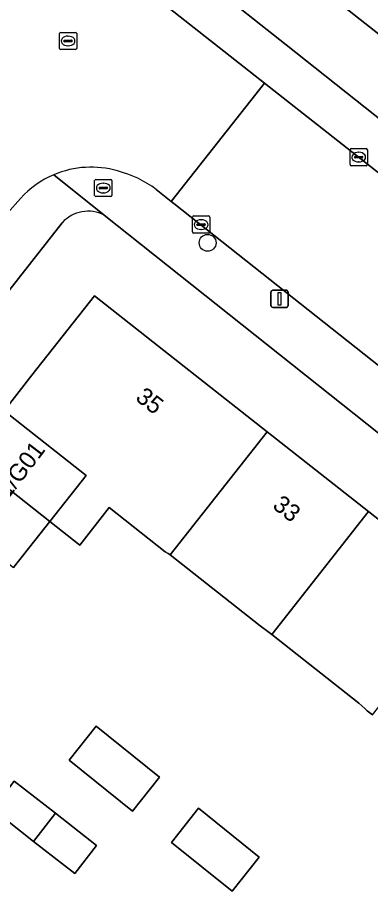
# Model space of a CAD drawing. Extents: x 159217 to 160349, y 381246 to 382172.
# Drawn here: x 160144.2 to 160164.6, y 381881.2 to 381931.9 of the extents above; entities that cross this region are included whole.
import ezdxf

# ---------------------------------------------------------------- set-up
doc = ezdxf.new("R2010")
doc.units = 0
for name, color, linetype in [('IMGEO_Boom', 7, 'Continuous'), ('IMGEO_Brandkraan', 7, 'Continuous'), ('IMGEO_Erf', 7, 'Continuous'), ('IMGEO_Kolk', 7, 'Continuous'), ('IMGEO_Lichtmast', 7, 'Continuous'), ('IMGEO_Pand', 7, 'Continuous'), ('IMGEO_Pand_nummerreeks', 7, 'Continuous'), ('IMGEO_Parkeervlak_open', 7, 'Continuous'), ('IMGEO_Rijbaan_lokaal_gesloten', 7, 'Continuous'), ('IMGEO_Rioolput', 7, 'Continuous'), ('IMGEO_Voetpad_open', 7, 'Continuous')]:
    doc.layers.add(name, color=color, linetype=linetype)

msp = doc.modelspace()

# ---------------------------------------------------------------- linework, layer by layer
at = {"layer": 'IMGEO_Boom'}
msp.add_circle((160155.178, 381918.837), 0.489, dxfattribs=at)
at = {"layer": 'IMGEO_Brandkraan'}
for p, q in [((160148.638, 381921.583), (160148.638, 381922.435)), ((160148.713, 381922.509), (160149.565, 381922.509)), ((160149.639, 381922.435), (160149.639, 381921.583)), ((160148.897, 381922.003), (160148.897, 381922.015)), ((160149.335, 381921.966), (160148.937, 381921.966)), ((160148.94, 381922.052), (160149.338, 381922.052)), ((160149.126, 381922.289), (160149.151, 381922.289)), ((160149.381, 381922.015), (160149.381, 381922.003)), ((160149.565, 381921.509), (160148.713, 381921.509)), ((160149.149, 381921.729), (160149.124, 381921.729))]:
    msp.add_line(p, q, dxfattribs=at)
for points in [[(160148.638, 381921.583), (160148.638, 381922.435)], [(160148.713, 381922.509), (160149.565, 381922.509)], [(160149.639, 381922.435), (160149.639, 381921.583)], [(160149.565, 381921.509), (160148.713, 381921.509)]]:
    msp.add_lwpolyline(points, dxfattribs=at)
for centre, radius, start, end in [((160148.715, 381922.433), 0.0765, 91.552, 178.448), ((160148.715, 381922.433), 0.0765, 91.552, 178.448), ((160149.563, 381922.433), 0.0765, 1.552, 88.448), ((160149.563, 381922.433), 0.0765, 1.552, 88.448), ((160148.937, 381922.012), 0.0403, 85.8775, 175.7526), ((160148.934, 381922.002), 0.0366, 178.938, 274.7102), ((160149.338, 381922.009), 0.043, 264.8664, 352.4533), ((160149.342, 381922.014), 0.0386, 1.7309, 96.639), ((160148.715, 381921.585), 0.0765, 181.552, 268.448), ((160148.715, 381921.585), 0.0765, 181.552, 268.448), ((160149.563, 381921.585), 0.0765, 271.552, 358.448), ((160149.563, 381921.585), 0.0765, 271.552, 358.448)]:
    msp.add_arc(centre, radius, start, end, dxfattribs=at)
for centre, major_axis, ratio, start_param, end_param in [((160149.125, 381922.009), (-0.387, 0.002), 0.722429, 4.712389, 7.853982), ((160149.15, 381922.009), (-0.39, 0.002), 0.717154, 1.570796, 4.712389)]:
    msp.add_ellipse(centre, major_axis=major_axis, ratio=ratio, start_param=start_param, end_param=end_param, dxfattribs=at)
at = {"layer": 'IMGEO_Erf'}
for points in [[(160120.164, 381966.268), (160212.178, 381893.858)], [(160212.631, 381870.524), (160193.459, 381885.263), (160149.197, 381920.443)], [(160146.756, 381920.002), (160132.127, 381901.365), (160128.859, 381897.542), (160125.439, 381893.854), (160113.448, 381881.888), (160122.049, 381873.351)], [(160143.392, 381909.116), (160145.008, 381911.169), (160148.627, 381915.766), (160152.634, 381912.611), (160158.621, 381907.897), (160164.49, 381903.277), (160170.358, 381898.657)], [(160164.724, 381891.501), (160164.412, 381891.746), (160164.282, 381891.866), (160163.933, 381892.186), (160158.887, 381896.159), (160158.737, 381896.277), (160158.215, 381896.661), (160153.004, 381900.763), (160152.89, 381900.853), (160152.718, 381900.955), (160149.48, 381903.504), (160147.774, 381901.338), (160146.045, 381902.7), (160143.948, 381900.036)]]:
    msp.add_lwpolyline(points, dxfattribs=at)
for points in [[(160147.16, 381888.884), (160148.734, 381890.844), (160152.391, 381887.907), (160150.837, 381885.932)], [(160142.715, 381886.038), (160143.985, 381887.665), (160146.368, 381885.806), (160148.752, 381883.946), (160147.483, 381882.319), (160145.099, 381884.178)], [(160153.086, 381884.126), (160154.64, 381886.101), (160158.167, 381883.269), (160156.593, 381881.309)]]:
    msp.add_lwpolyline(points, close=True, dxfattribs=at)
msp.add_arc((160148.267, 381918.614), 2.052, 63.0564, 137.4252, dxfattribs=at)
at = {"layer": 'IMGEO_Kolk'}
for p, q in [((160163.423, 381923.372), (160163.423, 381924.224)), ((160163.498, 381924.298), (160164.35, 381924.298)), ((160163.725, 381923.841), (160164.123, 381923.841)), ((160163.911, 381924.078), (160163.936, 381924.078)), ((160164.424, 381924.224), (160164.424, 381923.372)), ((160163.682, 381923.792), (160163.682, 381923.804)), ((160164.12, 381923.755), (160163.722, 381923.755)), ((160163.934, 381923.518), (160163.909, 381923.518)), ((160164.166, 381923.804), (160164.166, 381923.792)), ((160164.35, 381923.298), (160163.498, 381923.298)), ((160154.3, 381919.463), (160154.3, 381920.315)), ((160154.375, 381920.389), (160155.227, 381920.389)), ((160155.301, 381920.315), (160155.301, 381919.463)), ((160154.559, 381919.883), (160154.559, 381919.895)), ((160154.997, 381919.846), (160154.599, 381919.846)), ((160154.602, 381919.932), (160155, 381919.932)), ((160154.788, 381920.169), (160154.813, 381920.169)), ((160155.043, 381919.895), (160155.043, 381919.883)), ((160155.227, 381919.389), (160154.375, 381919.389)), ((160154.811, 381919.609), (160154.786, 381919.609))]:
    msp.add_line(p, q, dxfattribs=at)
for points in [[(160163.423, 381923.372), (160163.423, 381924.224)], [(160163.498, 381924.298), (160164.35, 381924.298)], [(160164.424, 381924.224), (160164.424, 381923.372)], [(160164.35, 381923.298), (160163.498, 381923.298)], [(160154.3, 381919.463), (160154.3, 381920.315)], [(160154.375, 381920.389), (160155.227, 381920.389)], [(160155.301, 381920.315), (160155.301, 381919.463)], [(160155.227, 381919.389), (160154.375, 381919.389)]]:
    msp.add_lwpolyline(points, dxfattribs=at)
for centre, radius, start, end in [((160163.5, 381924.222), 0.0765, 91.552, 178.448), ((160163.5, 381924.222), 0.0765, 91.552, 178.448), ((160163.722, 381923.801), 0.0403, 85.8775, 175.7526), ((160164.127, 381923.803), 0.0386, 1.7309, 96.639), ((160164.348, 381924.222), 0.0765, 1.552, 88.448), ((160164.348, 381924.222), 0.0765, 1.552, 88.448), ((160163.5, 381923.374), 0.0765, 181.552, 268.448), ((160163.5, 381923.374), 0.0765, 181.552, 268.448), ((160163.719, 381923.791), 0.0366, 178.938, 274.7102), ((160164.123, 381923.798), 0.043, 264.8664, 352.4533), ((160164.348, 381923.374), 0.0765, 271.552, 358.448), ((160164.348, 381923.374), 0.0765, 271.552, 358.448), ((160154.377, 381920.313), 0.0765, 91.552, 178.448), ((160154.377, 381920.313), 0.0765, 91.552, 178.448), ((160155.225, 381920.313), 0.0765, 1.552, 88.448), ((160155.225, 381920.313), 0.0765, 1.552, 88.448), ((160154.599, 381919.892), 0.0403, 85.8775, 175.7526), ((160154.596, 381919.882), 0.0366, 178.938, 274.7102), ((160155, 381919.889), 0.043, 264.8664, 352.4533), ((160155.004, 381919.894), 0.0386, 1.7309, 96.639), ((160154.377, 381919.465), 0.0765, 181.552, 268.448), ((160154.377, 381919.465), 0.0765, 181.552, 268.448), ((160155.225, 381919.465), 0.0765, 271.552, 358.448), ((160155.225, 381919.465), 0.0765, 271.552, 358.448)]:
    msp.add_arc(centre, radius, start, end, dxfattribs=at)
for centre, major_axis, ratio, start_param, end_param in [((160163.91, 381923.798), (-0.387, 0.002), 0.722429, 4.712389, 7.853982), ((160163.935, 381923.798), (-0.39, 0.002), 0.717154, 1.570796, 4.712389), ((160154.787, 381919.889), (-0.387, 0.002), 0.722429, 4.712389, 7.853982), ((160154.812, 381919.889), (-0.39, 0.002), 0.717154, 1.570796, 4.712389)]:
    msp.add_ellipse(centre, major_axis=major_axis, ratio=ratio, start_param=start_param, end_param=end_param, dxfattribs=at)
at = {"layer": 'IMGEO_Lichtmast'}
for p, q in [((160158.846, 381915.192), (160158.846, 381915.992)), ((160158.846, 381915.992), (160158.846, 381915.192)), ((160158.946, 381916.092), (160159.736, 381916.092)), ((160159.736, 381916.092), (160158.946, 381916.092)), ((160159.836, 381915.992), (160159.836, 381915.192)), ((160159.836, 381915.192), (160159.836, 381915.992)), ((160159.736, 381915.092), (160158.946, 381915.092)), ((160158.946, 381915.092), (160159.736, 381915.092))]:
    msp.add_line(p, q, dxfattribs=at)
msp.add_lwpolyline([(160159.266, 381915.967), (160159.416, 381915.967), (160159.416, 381915.217), (160159.266, 381915.217), (160159.266, 381915.967)], dxfattribs=at)
for centre, start, end in [((160158.946, 381915.992), 90, 180), ((160158.946, 381915.992), 90, 180), ((160159.736, 381915.992), 0, 90), ((160159.736, 381915.992), 360, 90), ((160158.946, 381915.192), 180, 270), ((160158.946, 381915.192), 180, 270), ((160159.736, 381915.192), 270, 0), ((160159.736, 381915.192), 270, 0)]:
    msp.add_arc(centre, 0.1, start, end, dxfattribs=at)
at = {"layer": 'IMGEO_Pand'}
for points in [[(160158.621, 381907.897), (160152.634, 381912.611), (160148.627, 381915.766), (160145.008, 381911.169), (160143.392, 381909.116), (160148.148, 381905.371), (160146.045, 381902.7), (160147.774, 381901.338), (160149.48, 381903.504), (160152.718, 381900.955), (160152.89, 381900.853), (160153.004, 381900.763)], [(160143.392, 381909.116), (160141.289, 381906.445), (160146.045, 381902.7), (160148.148, 381905.371)], [(160164.49, 381903.277), (160158.621, 381907.897), (160153.004, 381900.763), (160158.215, 381896.661), (160158.737, 381896.277), (160158.887, 381896.159)], [(160146.045, 381902.7), (160141.289, 381906.445), (160139.192, 381903.781), (160143.948, 381900.036)], [(160170.358, 381898.657), (160164.49, 381903.277), (160158.887, 381896.159), (160163.933, 381892.186), (160164.282, 381891.866), (160164.412, 381891.746), (160164.724, 381891.501)], [(160148.734, 381890.844), (160147.16, 381888.884), (160150.837, 381885.932), (160152.391, 381887.907)], [(160143.985, 381887.665), (160142.715, 381886.038), (160145.099, 381884.178), (160146.368, 381885.806)], [(160154.64, 381886.101), (160153.086, 381884.126), (160156.593, 381881.309), (160158.167, 381883.269)], [(160146.368, 381885.806), (160145.099, 381884.178), (160147.483, 381882.319), (160148.752, 381883.946)]]:
    msp.add_lwpolyline(points, close=True, dxfattribs=at)
at = {"layer": 'IMGEO_Parkeervlak_open'}
for points in [[(160101.441, 381972.915), (160142.8, 381940.403), (160158.477, 381928.078), (160209.032, 381888.323), (160209.912, 381887.8)], [(160207.982, 381892.133), (160193.834, 381903.352), (160176.929, 381916.708), (160168.874, 381923.038), (160159.725, 381930.297), (160141.712, 381944.521), (160123.544, 381958.928), (160116.887, 381964.196)]]:
    msp.add_lwpolyline(points, dxfattribs=at)
at = {"layer": 'IMGEO_Rijbaan_lokaal_gesloten'}
for points in [[(160152.192, 381921.924), (160153.073, 381921.227), (160158.477, 381928.078), (160142.8, 381940.403)], [(160137.985, 381924.969), (160143.594, 381920.544), (160144.344, 381921.409)]]:
    msp.add_lwpolyline(points, dxfattribs=at)
msp.add_lwpolyline([(160158.477, 381928.078), (160153.073, 381921.227), (160153.218, 381921.112), (160181.742, 381898.529), (160186.323, 381894.939), (160188.766, 381893.025), (160205.633, 381879.806), (160211.317, 381887.059), (160210.848, 381887.246), (160209.912, 381887.8), (160209.032, 381888.323)], close=True, dxfattribs=at)
for centre, radius, start, end in [((160148.427, 381917.72), 5.496, 73.8236, 112.9915), ((160148.461, 381917.029), 6.155, 52.6839, 75.9224), ((160148.415, 381917.712), 5.499, 112.8487, 137.7605)]:
    msp.add_arc(centre, radius, start, end, dxfattribs=at)
at = {"layer": 'IMGEO_Rioolput'}
for p, q in [((160146.597, 381930.095), (160146.597, 381930.947)), ((160146.672, 381931.021), (160147.524, 381931.021)), ((160147.598, 381930.947), (160147.598, 381930.095)), ((160146.856, 381930.515), (160146.856, 381930.527)), ((160147.294, 381930.478), (160146.896, 381930.478)), ((160146.899, 381930.564), (160147.297, 381930.564)), ((160147.085, 381930.801), (160147.11, 381930.801)), ((160147.34, 381930.527), (160147.34, 381930.515)), ((160147.524, 381930.021), (160146.672, 381930.021)), ((160147.108, 381930.241), (160147.083, 381930.241))]:
    msp.add_line(p, q, dxfattribs=at)
for points in [[(160146.597, 381930.095), (160146.597, 381930.947)], [(160146.672, 381931.021), (160147.524, 381931.021)], [(160147.598, 381930.947), (160147.598, 381930.095)], [(160147.524, 381930.021), (160146.672, 381930.021)]]:
    msp.add_lwpolyline(points, dxfattribs=at)
for centre, radius, start, end in [((160146.674, 381930.945), 0.0765, 91.552, 178.448), ((160146.674, 381930.945), 0.0765, 91.552, 178.448), ((160147.522, 381930.945), 0.0765, 1.552, 88.448), ((160147.522, 381930.945), 0.0765, 1.552, 88.448), ((160146.896, 381930.524), 0.0403, 85.8775, 175.7526), ((160146.893, 381930.514), 0.0366, 178.938, 274.7102), ((160147.297, 381930.521), 0.043, 264.8664, 352.4533), ((160147.301, 381930.526), 0.0386, 1.7309, 96.639), ((160146.674, 381930.097), 0.0765, 181.552, 268.448), ((160146.674, 381930.097), 0.0765, 181.552, 268.448), ((160147.522, 381930.097), 0.0765, 271.552, 358.448), ((160147.522, 381930.097), 0.0765, 271.552, 358.448)]:
    msp.add_arc(centre, radius, start, end, dxfattribs=at)
for centre, major_axis, ratio, start_param, end_param in [((160147.084, 381930.521), (-0.387, 0.002), 0.722429, 4.712389, 7.853982), ((160147.109, 381930.521), (-0.39, 0.002), 0.717154, 1.570796, 4.712389)]:
    msp.add_ellipse(centre, major_axis=major_axis, ratio=ratio, start_param=start_param, end_param=end_param, dxfattribs=at)
at = {"layer": 'IMGEO_Voetpad_open'}
for points in [[(160212.838, 381893.504), (160212.178, 381893.858), (160120.164, 381966.268), (160118.948, 381967.225), (160100.451, 381981.781), (160097.43, 381976.606)], [(160106.851, 381972.132), (160111.993, 381968.07), (160112.566, 381968.792), (160117.457, 381964.915), (160116.887, 381964.196), (160123.544, 381958.928), (160141.712, 381944.521), (160159.725, 381930.297), (160168.874, 381923.038), (160176.929, 381916.708), (160193.834, 381903.352), (160207.982, 381892.133)], [(160146.28, 381922.78), (160149.197, 381920.443), (160193.459, 381885.263), (160212.631, 381870.524)], [(160149.197, 381920.443), (160146.28, 381922.78)], [(160153.218, 381921.112), (160153.073, 381921.227), (160152.192, 381921.924)], [(160144.344, 381921.409), (160143.594, 381920.544), (160142.505, 381919.215), (160137.727, 381913.117), (160133.839, 381908.037), (160129.443, 381902.654), (160124.504, 381897.226), (160124.44, 381897.155), (160120.742, 381893.578), (160116.227, 381888.855), (160106.101, 381878.782)], [(160215.106, 381865.187), (160216.053, 381871.639), (160205.633, 381879.806), (160188.766, 381893.025), (160186.323, 381894.939), (160181.742, 381898.529), (160153.218, 381921.112)], [(160108.118, 381876.482), (160110.658, 381879.072), (160112.581, 381881.023), (160113.448, 381881.888), (160125.439, 381893.854), (160128.859, 381897.542), (160132.127, 381901.365), (160146.756, 381920.002)]]:
    msp.add_lwpolyline(points, dxfattribs=at)
for centre, radius, start, end in [((160148.427, 381917.72), 5.496, 73.8236, 112.9915), ((160148.461, 381917.029), 6.155, 52.6839, 75.9224), ((160148.415, 381917.712), 5.499, 112.8487, 137.7605), ((160148.267, 381918.614), 2.052, 63.0564, 137.4252)]:
    msp.add_arc(centre, radius, start, end, dxfattribs=at)

# ---------------------------------------------------------------- texts
at = {"layer": 'IMGEO_Pand_nummerreeks'}
for s, rotation, p in [('35', 321.7837, (160150.945, 381909.766)), ('1/G01', 52.6571, (160143.616, 381903.953)), ('33', 321.7837, (160158.877, 381903.521))]:
    msp.add_text(s, height=1, rotation=rotation, dxfattribs=at).set_placement(p)

doc.saveas('drawing.dxf')
